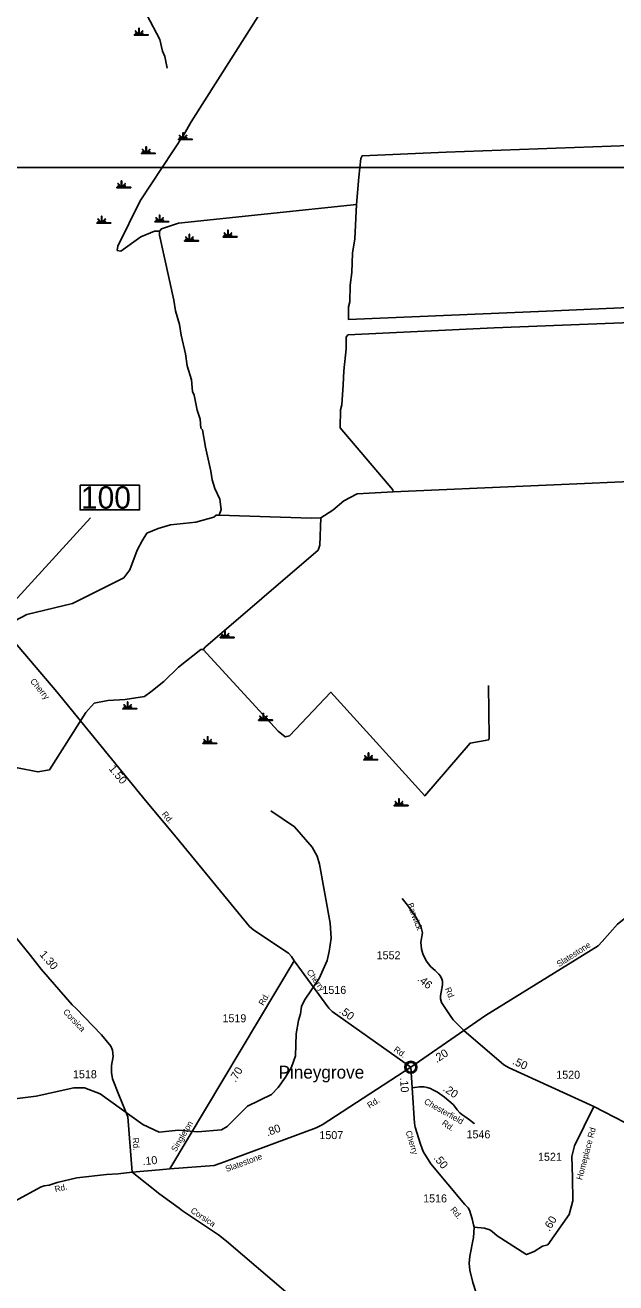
# Model space of a CAD drawing. Extents: x 2532689 to 2764727, y 536648 to 732970.
# Drawn here: x 2592777 to 2601998, y 663175 to 682821 of the extents above; entities that cross this region are included whole.
import ezdxf

# ---------------------------------------------------------------- set-up
doc = ezdxf.new("R2010")
doc.units = 0
for name, color, linetype in [('Exist Civil Demographics Community CELL', 7, 'Continuous'), ('Exist Civil Demographics Community Label', 7, 'Continuous'), ('Exist Hydrographic Creek Single Shore', 7, 'Continuous'), ('Exist Hydrographic Swamp CELL', 7, 'Continuous'), ('Exist Road Secondary Mileage Hundredths English Label', 7, 'Continuous'), ('Exist Road Secondary Structure Standard Bridge Number Label', 7, 'Continuous'), ('Exist Road Secondary Type 51 Attributed', 7, 'Continuous'), ('Exist Road Secondary Type 51 Label', 7, 'Continuous'), ('Exist Road Secondary Type 51 Number Label', 7, 'Continuous'), ('Map Preparation Inset Cut Line', 7, 'Continuous')]:
    doc.layers.add(name, color=color, linetype=linetype)

msp = doc.modelspace()

# ---------------------------------------------------------------- linework, layer by layer
at = {"layer": 'Exist Civil Demographics Community CELL'}
msp.add_lwpolyline([(2598721, 666555), (2598722, 666561), (2598724, 666568), (2598727, 666575), (2598729, 666580), (2598733, 666586), (2598737, 666591), (2598741, 666596), (2598745, 666600), (2598751, 666605), (2598756, 666609), (2598761, 666611), (2598766, 666614), (2598771, 666616), (2598777, 666618), (2598781, 666619), (2598786, 666620), (2598790, 666621), (2598797, 666621), (2598801, 666621), (2598807, 666620), (2598812, 666620), (2598817, 666619), (2598822, 666617), (2598827, 666615), (2598833, 666613), (2598840, 666609), (2598845, 666605), (2598850, 666601), (2598853, 666598), (2598857, 666594), (2598861, 666589), (2598864, 666585), (2598867, 666580), (2598870, 666574), (2598872, 666569), (2598874, 666564), (2598875, 666560), (2598876, 666554), (2598877, 666549), (2598877, 666543), (2598877, 666537), (2598876, 666532), (2598875, 666526), (2598873, 666520), (2598872, 666514), (2598869, 666509), (2598866, 666503), (2598863, 666498), (2598859, 666493), (2598855, 666488), (2598850, 666483), (2598845, 666479), (2598840, 666476), (2598836, 666473), (2598829, 666470), (2598822, 666467), (2598816, 666466), (2598809, 666465), (2598805, 666464), (2598800, 666464), (2598795, 666464), (2598790, 666464), (2598785, 666465), (2598779, 666466), (2598774, 666468), (2598769, 666469), (2598764, 666471), (2598760, 666474), (2598754, 666478), (2598748, 666482), (2598743, 666487), (2598739, 666491), (2598735, 666495), (2598733, 666500), (2598728, 666507), (2598727, 666510), (2598725, 666514), (2598722, 666522), (2598721, 666529), (2598720, 666535), (2598720, 666541), (2598720, 666546), (2598720, 666552)], close=True, dxfattribs=at)
for radius in [94.3, 76.7]:
    msp.add_circle((2598798, 666543), radius, dxfattribs=at)
at = {"layer": 'Exist Hydrographic Creek Single Shore'}
for points in [[(2594573, 680075), (2595258, 681120), (2595370, 681309), (2596653, 683344), (2596710, 683418)], [(2594994, 682150), (2594957, 682333), (2594922, 682413), (2594877, 682595), (2594677, 682984), (2594591, 683109), (2594523, 683182)], [(2597947, 680018), (2597988, 680446), (2598016, 680736), (2598040, 680780), (2599347, 680839), (2604785, 681037)], [(2594584, 679514), (2594268, 679293), (2594215, 679302), (2594222, 679368), (2594573, 680075)], [(2594872, 679604), (2594905, 679638), (2595170, 679728), (2597947, 680018)], [(2604879, 678529), (2600916, 678355), (2597826, 678223), (2597822, 678423), (2597846, 678500), (2597849, 678759), (2597878, 678958), (2597888, 679260), (2597925, 679485), (2597947, 680018)], [(2594584, 679514), (2594797, 679604), (2594872, 679604)], [(2595806, 675167), (2595838, 675257), (2595818, 675417), (2595740, 675581), (2595695, 675721), (2595676, 675854), (2595593, 676229), (2595545, 676502), (2595520, 676528), (2595509, 676668), (2595464, 676808), (2595417, 677042), (2595391, 677097), (2595371, 677280), (2595308, 677498), (2595279, 677687), (2595214, 677980), (2595186, 678146), (2595123, 678360), (2595095, 678526), (2594874, 679539), (2594872, 679604)], [(2598524, 675530), (2598515, 675562), (2597695, 676530), (2597697, 676813), (2597721, 676889), (2597739, 677205), (2597751, 677422), (2597786, 677765), (2597790, 677949), (2597815, 677983), (2600096, 678095), (2604901, 678280)], [(2598524, 675530), (2604969, 675814), (2604947, 676864), (2604907, 677988), (2604901, 678280)], [(2597391, 675123), (2597580, 675245), (2597752, 675390), (2597958, 675500), (2598524, 675530)], [(2594677, 674885), (2594852, 674961), (2595043, 675015), (2595442, 675057), (2595724, 675137), (2595757, 675165), (2595806, 675167)], [(2595558, 673069), (2595591, 673110), (2597351, 674622), (2597375, 674699), (2597391, 675123)], [(2597391, 675123), (2597241, 675120), (2595806, 675167)], [(2589664, 670821), (2589703, 671371), (2589812, 671766), (2589902, 671881), (2590049, 672018), (2590922, 672563), (2591446, 672587), (2591735, 672710), (2591982, 672914), (2592416, 673410), (2592801, 673614), (2593515, 673787), (2594315, 674187), (2594413, 674313), (2594523, 674622), (2594604, 674767), (2594677, 674885)], [(2594739, 672409), (2594944, 672571), (2595173, 672794), (2595517, 673067), (2595558, 673069)], [(2600012, 672504), (2600021, 671693), (2600013, 671660), (2599723, 671606), (2599015, 670782), (2597548, 672401), (2596903, 671721), (2596837, 671702), (2596727, 671793), (2595558, 673069)], [(2589664, 670821), (2590050, 670685), (2590802, 670568), (2591851, 670620), (2592009, 670683), (2592140, 670803), (2592359, 671088), (2592474, 671184), (2592656, 671221), (2592974, 671158), (2593157, 671189), (2593723, 672082), (2593853, 672228), (2594069, 672273), (2594340, 672289), (2594642, 672336), (2594739, 672409)], [(2594866, 665529), (2595173, 665561), (2595474, 665534), (2595840, 665565), (2595930, 665618), (2596249, 665933), (2596620, 666115), (2596726, 666225), (2596839, 666387), (2596936, 666545), (2596999, 666722), (2597009, 667063), (2597046, 667275), (2597077, 667375), (2597091, 667490), (2597139, 667591), (2597366, 667932), (2597493, 668209), (2597524, 668352), (2597553, 668560), (2597539, 668792), (2597370, 669715), (2597334, 669838), (2597256, 669979), (2596983, 670296), (2596611, 670547)], [(2594866, 665529), (2594615, 665650), (2593948, 666129), (2593704, 666224), (2593538, 666220), (2592948, 666091), (2592533, 666042), (2592291, 666045), (2592048, 666098), (2591603, 666267), (2591186, 666283), (2590858, 666427), (2590750, 666439), (2590377, 666316), (2590235, 666323), (2589925, 666416), (2589279, 667053), (2589170, 667117)]]:
    msp.add_lwpolyline(points, dxfattribs=at)
at = {"layer": 'Exist Hydrographic Swamp CELL'}
for points in [[(2594480, 682672), (2594533, 682672), (2594535, 682676), (2594497, 682691), (2594499, 682696), (2594537, 682680), (2594539, 682683), (2594494, 682728), (2594499, 682733), (2594545, 682687), (2594551, 682690), (2594551, 682773), (2594558, 682773), (2594558, 682690), (2594565, 682687), (2594610, 682733), (2594615, 682728), (2594571, 682683), (2594573, 682679), (2594614, 682698), (2594616, 682693), (2594575, 682675), (2594577, 682672), (2594698, 682672), (2594698, 682665), (2594480, 682665)], [(2595168, 681040), (2595220, 681040), (2595222, 681043), (2595184, 681058), (2595187, 681064), (2595225, 681048), (2595226, 681051), (2595182, 681095), (2595187, 681100), (2595232, 681055), (2595239, 681057), (2595239, 681140), (2595246, 681140), (2595246, 681057), (2595252, 681055), (2595297, 681100), (2595303, 681095), (2595258, 681051), (2595260, 681047), (2595301, 681066), (2595303, 681061), (2595262, 681043), (2595264, 681040), (2595385, 681040), (2595385, 681033), (2595168, 681033)], [(2594591, 680821), (2594644, 680821), (2594646, 680825), (2594607, 680840), (2594610, 680845), (2594648, 680829), (2594649, 680832), (2594605, 680877), (2594610, 680882), (2594655, 680836), (2594662, 680839), (2594662, 680922), (2594669, 680922), (2594669, 680839), (2594675, 680836), (2594721, 680882), (2594726, 680877), (2594681, 680832), (2594683, 680828), (2594724, 680847), (2594727, 680842), (2594686, 680824), (2594687, 680821), (2594808, 680821), (2594808, 680814), (2594591, 680814)], [(2594206, 680288), (2594259, 680288), (2594261, 680291), (2594223, 680306), (2594226, 680311), (2594263, 680296), (2594265, 680299), (2594221, 680343), (2594226, 680348), (2594271, 680303), (2594277, 680305), (2594277, 680388), (2594285, 680388), (2594285, 680305), (2594291, 680303), (2594336, 680348), (2594341, 680343), (2594297, 680299), (2594299, 680295), (2594340, 680314), (2594342, 680309), (2594301, 680291), (2594303, 680288), (2594424, 680288), (2594424, 680281), (2594206, 680281)], [(2593896, 679735), (2593948, 679735), (2593950, 679739), (2593912, 679754), (2593915, 679759), (2593953, 679743), (2593954, 679746), (2593910, 679790), (2593915, 679796), (2593960, 679750), (2593967, 679752), (2593967, 679836), (2593974, 679836), (2593974, 679752), (2593980, 679750), (2594025, 679796), (2594031, 679790), (2593986, 679746), (2593988, 679742), (2594029, 679761), (2594032, 679756), (2593991, 679738), (2593992, 679735), (2594113, 679735), (2594113, 679728), (2593896, 679728)], [(2594801, 679754), (2594853, 679754), (2594855, 679758), (2594817, 679773), (2594820, 679778), (2594858, 679762), (2594859, 679765), (2594815, 679810), (2594820, 679815), (2594865, 679769), (2594872, 679772), (2594872, 679855), (2594879, 679855), (2594879, 679772), (2594885, 679769), (2594930, 679815), (2594936, 679810), (2594891, 679765), (2594893, 679762), (2594934, 679780), (2594936, 679775), (2594895, 679757), (2594897, 679754), (2595018, 679754), (2595018, 679747), (2594801, 679747)], [(2595266, 679455), (2595318, 679455), (2595320, 679459), (2595282, 679474), (2595285, 679479), (2595323, 679463), (2595324, 679466), (2595280, 679511), (2595285, 679516), (2595330, 679470), (2595337, 679473), (2595337, 679556), (2595344, 679556), (2595344, 679473), (2595350, 679470), (2595395, 679516), (2595401, 679511), (2595356, 679466), (2595358, 679463), (2595399, 679481), (2595402, 679476), (2595361, 679458), (2595362, 679455), (2595483, 679455), (2595483, 679448), (2595266, 679448)], [(2595867, 679518), (2595919, 679518), (2595921, 679522), (2595883, 679537), (2595886, 679542), (2595924, 679526), (2595925, 679529), (2595881, 679574), (2595886, 679579), (2595931, 679533), (2595938, 679536), (2595938, 679619), (2595945, 679619), (2595945, 679536), (2595951, 679533), (2595996, 679579), (2596002, 679574), (2595957, 679529), (2595959, 679525), (2596000, 679544), (2596002, 679539), (2595961, 679521), (2595963, 679518), (2596084, 679518), (2596084, 679511), (2595867, 679511)], [(2595822, 673260), (2595875, 673260), (2595877, 673263), (2595838, 673278), (2595841, 673283), (2595879, 673267), (2595881, 673270), (2595836, 673315), (2595841, 673320), (2595887, 673275), (2595893, 673277), (2595893, 673360), (2595900, 673360), (2595900, 673277), (2595907, 673275), (2595952, 673320), (2595957, 673315), (2595913, 673270), (2595915, 673267), (2595955, 673285), (2595958, 673280), (2595917, 673263), (2595919, 673260), (2596040, 673260), (2596040, 673252), (2595822, 673252)], [(2594301, 672148), (2594354, 672148), (2594356, 672152), (2594318, 672167), (2594321, 672172), (2594358, 672156), (2594360, 672159), (2594315, 672204), (2594321, 672209), (2594366, 672163), (2594372, 672166), (2594372, 672249), (2594379, 672249), (2594379, 672166), (2594386, 672163), (2594431, 672209), (2594436, 672204), (2594392, 672159), (2594394, 672155), (2594435, 672174), (2594437, 672169), (2594396, 672151), (2594398, 672148), (2594519, 672148), (2594519, 672141), (2594301, 672141)], [(2596420, 671969), (2596473, 671969), (2596475, 671973), (2596437, 671988), (2596440, 671993), (2596478, 671977), (2596479, 671980), (2596435, 672025), (2596440, 672030), (2596485, 671984), (2596491, 671987), (2596491, 672070), (2596499, 672070), (2596499, 671987), (2596505, 671984), (2596550, 672030), (2596555, 672025), (2596511, 671980), (2596513, 671976), (2596554, 671995), (2596556, 671990), (2596515, 671972), (2596517, 671969), (2596638, 671969), (2596638, 671962), (2596420, 671962)], [(2595551, 671605), (2595603, 671605), (2595605, 671609), (2595567, 671623), (2595570, 671629), (2595608, 671613), (2595609, 671616), (2595565, 671660), (2595570, 671665), (2595615, 671620), (2595621, 671622), (2595621, 671705), (2595629, 671705), (2595629, 671622), (2595635, 671620), (2595680, 671665), (2595685, 671660), (2595641, 671616), (2595643, 671612), (2595684, 671631), (2595686, 671626), (2595645, 671608), (2595647, 671605), (2595768, 671605), (2595768, 671598), (2595551, 671598)], [(2598062, 671352), (2598114, 671352), (2598116, 671355), (2598078, 671370), (2598081, 671375), (2598119, 671360), (2598120, 671363), (2598076, 671407), (2598081, 671412), (2598126, 671367), (2598133, 671369), (2598133, 671452), (2598140, 671452), (2598140, 671369), (2598146, 671367), (2598191, 671412), (2598197, 671407), (2598152, 671363), (2598154, 671359), (2598195, 671378), (2598197, 671373), (2598156, 671355), (2598158, 671352), (2598279, 671352), (2598279, 671345), (2598062, 671345)], [(2598537, 670635), (2598589, 670636), (2598591, 670639), (2598553, 670654), (2598556, 670659), (2598594, 670643), (2598595, 670646), (2598551, 670691), (2598556, 670696), (2598601, 670651), (2598608, 670653), (2598608, 670736), (2598615, 670736), (2598615, 670653), (2598621, 670651), (2598666, 670696), (2598672, 670691), (2598627, 670646), (2598629, 670643), (2598670, 670661), (2598672, 670656), (2598632, 670638), (2598633, 670636), (2598754, 670635), (2598754, 670628), (2598537, 670628)]]:
    msp.add_lwpolyline(points, close=True, dxfattribs=at)
at = {"layer": 'Exist Road Secondary Structure Standard Bridge Number Label'}
msp.add_line((2592385, 673577), (2593799, 675127), dxfattribs=at)
msp.add_lwpolyline([(2593634, 675633), (2594563, 675633), (2594563, 675249), (2593634, 675249)], close=True, dxfattribs=at)
at = {"layer": 'Exist Road Secondary Type 51 Attributed'}
for p, q in [((2595035, 664958), (2596976, 668207)), ((2599623, 667119), (2598798, 666543)), ((2598798, 666543), (2598820, 666224))]:
    msp.add_line(p, q, dxfattribs=at)
for points in [[(2592416, 673410), (2593270, 672409), (2594608, 670766), (2594759, 670586), (2595135, 670137), (2596280, 668743), (2596348, 668682), (2596887, 668325), (2596936, 668274), (2596976, 668207)], [(2608938, 671648), (2608494, 671531), (2607193, 671184), (2605291, 670676), (2604386, 670436), (2604309, 670404), (2604281, 670390), (2604218, 670344), (2603637, 669898), (2602809, 669331), (2602150, 668877), (2602022, 668778), (2601784, 668505), (2601723, 668442), (2599962, 667354), (2599623, 667119)], [(2590726, 670143), (2592415, 668876), (2592431, 668849), (2592470, 668810), (2592614, 668590), (2592860, 668291), (2593026, 668074), (2593513, 667516), (2593572, 667461), (2593966, 667049), (2594116, 666875), (2594141, 666810), (2594151, 666710), (2594126, 666573), (2594124, 666461), (2594138, 666364), (2594239, 666112), (2594378, 665770), (2594447, 664902)], [(2599623, 667119), (2599460, 667283), (2599411, 667354), (2599340, 667460), (2599275, 667557), (2599263, 667613), (2599262, 667659), (2599294, 667828), (2599293, 667886), (2599279, 667921), (2599262, 667964), (2599236, 667997), (2599179, 668055), (2599112, 668113), (2599036, 668203), (2598986, 668314), (2598964, 668388), (2598952, 668499), (2598979, 668642), (2598960, 668725), (2598896, 668855), (2598844, 668935), (2598745, 669076), (2598662, 669181)], [(2596976, 668207), (2597517, 667464), (2597568, 667413), (2598798, 666543)], [(2599623, 667119), (2600248, 666583), (2600331, 666533), (2601654, 665932)], [(2598798, 666543), (2597415, 665646), (2597322, 665596), (2595891, 665064), (2595728, 665011), (2595035, 664958)], [(2598820, 666224), (2598935, 666235), (2599005, 666235), (2599055, 666227), (2599103, 666209), (2599141, 666193), (2599212, 666153), (2599322, 666078), (2599393, 666017), (2599421, 665990), (2599463, 665954), (2599519, 665878), (2599560, 665832), (2599594, 665805), (2599640, 665773), (2599713, 665722), (2599788, 665667), (2599789, 665669)], [(2598820, 666224), (2598857, 665668), (2598866, 665608), (2598947, 665344), (2598992, 665227), (2599108, 665037), (2599639, 664398), (2599690, 664347), (2599713, 664310), (2599756, 664176), (2599778, 664083), (2599785, 664045)], [(2601654, 665932), (2601351, 665314), (2601311, 665149), (2601319, 664819), (2601327, 664457), (2601270, 664244), (2600935, 663767), (2600851, 663747), (2600723, 663665), (2600604, 663617), (2600592, 663625), (2600143, 663912), (2600068, 663979), (2600030, 664002), (2599945, 664030), (2599785, 664045)], [(2601654, 665932), (2602139, 665682), (2602323, 665584), (2602740, 665459), (2603888, 665145), (2604427, 665000), (2604532, 664980), (2604703, 664941), (2604767, 664939), (2604847, 664927), (2605043, 664914), (2605240, 664927)], [(2594447, 664902), (2594229, 664876), (2594045, 664866), (2593584, 664817), (2593275, 664745), (2593150, 664702), (2593075, 664689), (2593017, 664672), (2592059, 664147), (2591874, 663965), (2591043, 663111), (2590867, 662942), (2590797, 662892), (2590371, 662626), (2589812, 662251)], [(2595035, 664958), (2594872, 664940), (2594447, 664902)], [(2594447, 664902), (2594881, 664559), (2595182, 664341), (2595235, 664298), (2595795, 663926), (2595919, 663828), (2596880, 663002), (2597318, 662635), (2597912, 662250), (2598374, 662057), (2598427, 662029), (2599043, 661235), (2599778, 660539), (2599883, 660475), (2600896, 660160)], [(2599785, 664045), (2599776, 663883), (2599718, 663591), (2599710, 663483), (2599717, 663375), (2599763, 663183), (2600425, 661130), (2600543, 660783), (2600587, 660649), (2600896, 660160)]]:
    msp.add_lwpolyline(points, dxfattribs=at)
at = {"layer": 'Map Preparation Inset Cut Line'}
msp.add_lwpolyline([(2549571, 680600), (2610045, 680600), (2610045, 636352), (2549571, 636352)], close=True, dxfattribs=at)

# ---------------------------------------------------------------- texts
at = {"layer": 'Exist Civil Demographics Community Label'}
msp.add_text('Pineygrove', height=200, rotation=359.94, dxfattribs=at).set_placement((2596732, 666367))
at = {"layer": 'Exist Road Secondary Mileage Hundredths English Label'}
for s, rotation, p in [('1.50', 309.8672, (2594074, 671203)), ('1.30', 311.0413, (2592994, 668300)), ('.46', 320.2942, (2598889, 667904)), ('.50', 324.653, (2597667, 667404)), ('.20', 33.3425, (2599200, 666606)), ('.50', 335.52, (2600372, 666597)), ('.70', 59.0864, (2596060, 666300)), ('.10', 273.7596, (2598628, 666378)), ('.20', 325.5681, (2599289, 666184)), ('.80', 20.3311, (2596560, 665462)), ('.10', 5.0766, (2594613, 665013)), ('.50', 309.6895, (2599145, 665122)), ('.60', 59.0347, (2600962, 663972))]:
    msp.add_text(s, height=125, rotation=rotation, dxfattribs=at).set_placement(p)
at = {"layer": 'Exist Road Secondary Structure Standard Bridge Number Label'}
msp.add_text('100', height=350, dxfattribs=at).set_placement((2593647, 675268))
at = {"layer": 'Exist Road Secondary Type 51 Label'}
for s, rotation, p in [('Cherry', 309.6754, (2592849, 672570)), ('Rd.', 309.9272, (2594902, 670492)), ('Barwick', 290.556, (2598740, 669090)), ('Slatestone', 32.8228, (2601111, 668105)), ('Cherry', 306.083, (2597165, 668030)), ('Rd.', 292.6496, (2599327, 667769)), ('Rd.', 59.1464, (2596495, 667498)), ('Corsica', 313.7032, (2593361, 667400)), ('Rd.', 324.713, (2598521, 666800)), ('Rd.', 32.9654, (2598154, 665897)), ('Chesterfield', 330.7067, (2598995, 665979)), ('Singleton', 59.1464, (2595130, 665214)), ('Rd.', 325.4096, (2599273, 665651)), ('Homeplace Rd', 75.0401, (2601470, 664776)), ('Rd.', 274.5414, (2594453, 665439)), ('Cherry', 287.0972, (2598714, 665537)), ('Slatestone', 20.3911, (2595923, 664905)), ('Rd.', 13.1744, (2593249, 664590)), ('Corsica', 326.388, (2595350, 664281)), ('Rd.', 309.7495, (2599408, 664315))]:
    msp.add_text(s, height=95, rotation=rotation, dxfattribs=at).set_placement(p)
at = {"layer": 'Exist Road Secondary Type 51 Number Label'}
for s, p in [('1552', (2598264, 668230)), ('1516', (2597417, 667689)), ('1519', (2595857, 667246)), ('1518', (2593523, 666372)), ('1520', (2601068, 666364)), ('1507', (2597370, 665421)), ('1546', (2599667, 665433)), ('1521', (2600783, 665082)), ('1516', (2598990, 664432))]:
    msp.add_text(s, height=125, rotation=359.94, dxfattribs=at).set_placement(p)

doc.saveas('drawing.dxf')
